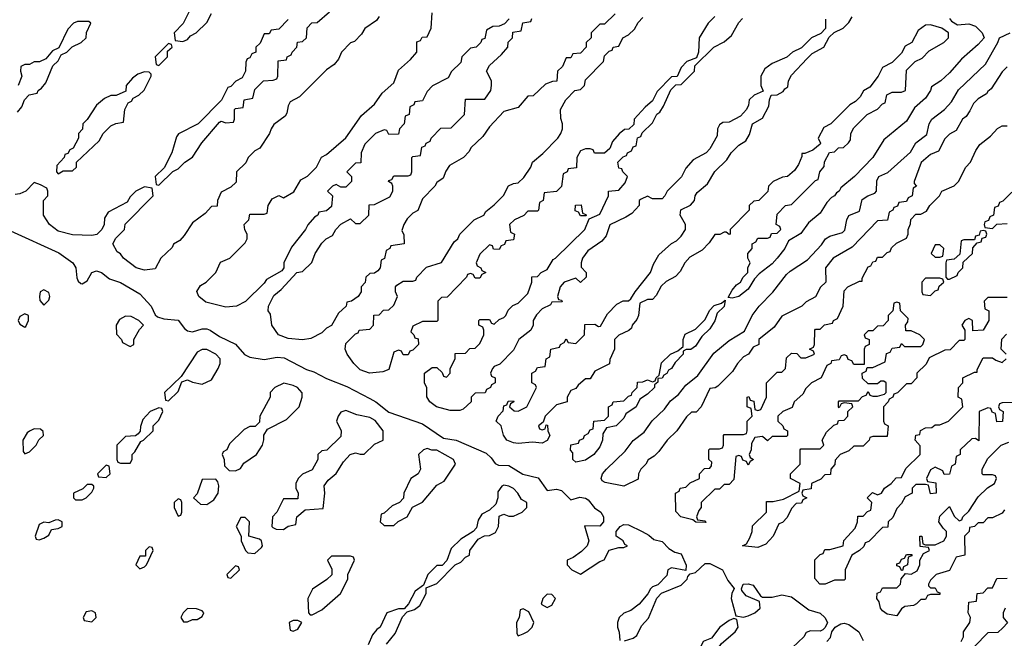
# Model space of a CAD drawing. Header units: inches. Extents: x 2701323 to 2964515, y 494916 to 722124.
# Tile 527 of 656: x 2850829 to 2854939, y 685224 to 687805. Entities that reach past the tile are written whole.
import ezdxf

# ---------------------------------------------------------------- set-up
doc = ezdxf.new("R2010")
doc.units = ezdxf.units.IN
doc.header["$MEASUREMENT"] = 0
doc.layers.add('C8658', color=7, linetype='Continuous')

msp = doc.modelspace()

# ---------------------------------------------------------------- linework, layer by layer
at = {"layer": 'C8658', "color": 2, "elevation": 2}
for points in [[(2851950, 687806), (2851910, 687766), (2851878, 687762), (2851870, 687746), (2851850, 687746), (2851832.7, 687707.3), (2851814, 687690), (2851814, 687670), (2851798, 687662), (2851790, 687646), (2851778, 687642), (2851772.7, 687627.3), (2851772, 687590), (2851756.9, 687563.1), (2851731.6, 687548.4), (2851710, 687526), (2851698, 687522), (2851671.3, 687468.7), (2851574, 687370), (2851491.6, 687328.4), (2851483.6, 687316.4), (2851464.7, 687250), (2851432.7, 687187.3), (2851394, 687150), (2851398, 687118), (2851410, 687114), (2851468, 687172), (2851490, 687182), (2851518, 687210), (2851550, 687232), (2851589.1, 687290.9), (2851663.1, 687376.9), (2851670, 687382), (2851690, 687374), (2851722, 687378), (2851726, 687390), (2851726, 687430), (2851730, 687434), (2851762, 687438), (2851766, 687470), (2851802, 687478), (2851810, 687514), (2851846, 687550), (2851887.3, 687552.7), (2851902, 687558), (2851906, 687570), (2851907.3, 687632.7), (2851942, 687638), (2851946, 687650), (2851962, 687658), (2851966, 687670), (2851986, 687690), (2851988.9, 687711.1), (2852010, 687714), (2852026, 687730), (2852028.9, 687771.1), (2852048.7, 687791.3), (2852070, 687794), (2852122, 687838)], [(2851538, 687842), (2851511.3, 687788.7), (2851474, 687750), (2851478, 687718), (2851510, 687714), (2851530, 687722), (2851542, 687738), (2851566, 687750), (2851610, 687794), (2851628.9, 687831.1)], [(2852330, 687818), (2852318, 687802), (2852270, 687768), (2852255.3, 687744.7), (2852226, 687714), (2852210, 687708), (2852172, 687670), (2852159.8, 687640.2), (2852142, 687618), (2852110, 687595.3), (2851996.8, 687483.2), (2851958, 687462), (2851950, 687446), (2851944.7, 687415.3), (2851936.9, 687403.1), (2851890, 687368), (2851878, 687350), (2851872, 687330), (2851831.3, 687268.7), (2851810, 687258), (2851782, 687230), (2851772.7, 687207.3), (2851734, 687170), (2851732.7, 687127.3), (2851710, 687106), (2851670, 687086), (2851654, 687050), (2851652.7, 687027.3), (2851630, 687026), (2851603.6, 686996.4), (2851550, 686958), (2851516, 686904), (2851496.9, 686883.1), (2851471.6, 686868.4), (2851466, 686854), (2851418, 686810), (2851394.8, 686765.2), (2851350, 686759.3), (2851315.3, 686770), (2851262, 686810), (2851250, 686828), (2851236.4, 686836.4), (2851218, 686870), (2851230, 686894), (2851266, 686930), (2851268.9, 686951.1), (2851386, 687070), (2851382, 687102), (2851350, 687108), (2851314, 687090), (2851290, 687066), (2851276.9, 687043.1), (2851198, 687002), (2851183.6, 686976.4), (2851182, 686950), (2851172, 686930), (2851150.8, 686909.2), (2851130, 686904), (2851050, 686906.6), (2850990, 686922.7), (2850954, 686950), (2850928, 686990), (2850928, 687050), (2850946, 687070), (2850946, 687090), (2850942, 687102), (2850916.4, 687116.4), (2850890, 687126), (2850854, 687090), (2850830, 687078), (2850810, 687075.3)], [(2850820.4, 687419.6), (2850838, 687442), (2850849, 687471), (2850868.9, 687491.1), (2850902, 687498), (2850906, 687510), (2850920.4, 687519.6), (2850938, 687542), (2850968, 687612), (2850990, 687634), (2851002, 687658), (2851026, 687670), (2851048.4, 687691.6), (2851086, 687710), (2851106, 687730), (2851108.4, 687751.6), (2851126, 687790), (2851118, 687798), (2851070, 687798), (2851054, 687790), (2851030, 687766), (2850992.7, 687687.3), (2850965.4, 687674.6), (2850938, 687642), (2850911.1, 687628.9), (2850890, 687628.7), (2850870, 687618), (2850850, 687618), (2850834, 687610), (2850832, 687590), (2850838, 687570), (2850822, 687530)], [(2852871.6, 687808.4), (2852852.7, 687787.3), (2852830, 687778), (2852803.6, 687776.4), (2852778, 687762), (2852770, 687726), (2852758, 687722), (2852754, 687710), (2852734, 687690), (2852710, 687686), (2852674, 687650), (2852670, 687626), (2852631.6, 687588.4), (2852616.9, 687563.1), (2852551.6, 687528.4), (2852530, 687506), (2852510, 687466), (2852478, 687462), (2852474, 687450), (2852458, 687442), (2852454, 687410), (2852438, 687402), (2852434, 687370), (2852414, 687350), (2852410, 687328), (2852370, 687326), (2852362, 687342), (2852350, 687346), (2852314, 687330), (2852270, 687286), (2852254, 687250), (2852252.7, 687207.3), (2852230, 687206), (2852194, 687170), (2852214, 687150), (2852214, 687130), (2852190, 687106), (2852170, 687106), (2852150, 687118), (2852134, 687110), (2852114, 687090), (2852134, 687070), (2852130, 687026), (2852110, 687008), (2852078, 687002), (2852074, 686990), (2852059.6, 686980.4), (2852031.6, 686948.4), (2852022, 686930), (2851963.6, 686856.4), (2851932, 686790), (2851932, 686770), (2851923.6, 686756.4), (2851859.6, 686720.4), (2851850, 686706), (2851770.9, 686629.1), (2851734, 686610), (2851690, 686606), (2851606.3, 686626.3), (2851577.2, 686650), (2851568.7, 686671.3), (2851584, 686696), (2851608, 686710), (2851648, 686750), (2851667.3, 686792.7), (2851706, 686810), (2851770, 686874), (2851778, 686890), (2851778, 686910), (2851768.4, 686928.4), (2851766, 686950), (2851786, 686970), (2851790, 686994), (2851850, 686994), (2851862, 686998), (2851866, 687030), (2851883.1, 687056.9), (2851910, 687072), (2851930, 687062), (2851972.9, 687087.1), (2852003.1, 687136.9), (2852030, 687152), (2852068, 687190), (2852088.9, 687231.1), (2852110, 687242), (2852190, 687312), (2852255.3, 687404.7), (2852310, 687452), (2852342, 687498), (2852390, 687542), (2852410, 687594), (2852460.4, 687639.6), (2852486, 687670), (2852487.3, 687712.7), (2852502, 687718), (2852508.4, 687731.6), (2852530, 687734), (2852546, 687770), (2852550, 687834)], [(2853314, 687830), (2853270, 687786), (2853250, 687786), (2853214, 687750), (2853214, 687730), (2853194, 687710), (2853194, 687690), (2853170, 687666), (2853138, 687662), (2853130, 687646), (2853110, 687646), (2853094, 687610), (2853074, 687590), (2853071.1, 687548.9), (2853052.7, 687547.3), (2853023.6, 687536.4), (2852972.7, 687487.3), (2852950, 687486), (2852910, 687438), (2852850, 687422), (2852790, 687358), (2852762, 687318), (2852712, 687270), (2852705.4, 687254.6), (2852682, 687230), (2852623.5, 687196.5), (2852607.1, 687172.9), (2852596, 687144), (2852570, 687126), (2852562, 687110), (2852510, 687058), (2852491.3, 687008.7), (2852470, 686998), (2852446.4, 686973.6), (2852432, 686950), (2852424.7, 686924.7), (2852432.7, 686907.3), (2852434, 686870), (2852378, 686862), (2852374, 686850), (2852358, 686842), (2852351.3, 686808.7), (2852338, 686802), (2852334, 686770), (2852323.6, 686756.4), (2852310, 686748), (2852290, 686746), (2852274, 686730), (2852271.6, 686708.4), (2852254, 686690), (2852254, 686670), (2852242, 686650), (2852214, 686630), (2852194, 686626), (2852192, 686610), (2852159.6, 686580.4), (2852131.1, 686528.9), (2852110, 686518), (2852090, 686498), (2852044.7, 686475.3), (2852010, 686469.3), (2851950, 686474.5), (2851909, 686490), (2851882, 686530), (2851876.4, 686576.4), (2851866, 686590), (2851868, 686610), (2851890, 686654), (2851920.4, 686679.6), (2851986, 686750), (2852010, 686754), (2852048.4, 686791.6), (2852062, 686830), (2852090, 686872), (2852108, 686890), (2852135.3, 686904.7), (2852148, 686930), (2852168.9, 686951.1), (2852210, 686974), (2852230, 686954), (2852250, 686954), (2852286, 686990), (2852287.3, 687032.7), (2852310, 687034), (2852374.6, 687065.4), (2852386, 687090), (2852386, 687110), (2852382, 687122), (2852368, 687130), (2852370, 687134), (2852382, 687138), (2852390, 687154), (2852450, 687154), (2852462, 687158), (2852466, 687170), (2852466, 687230), (2852470, 687234), (2852502, 687238), (2852507.3, 687272.7), (2852522, 687278), (2852526, 687290), (2852542, 687298), (2852546, 687310), (2852587.3, 687352.7), (2852630, 687354), (2852686, 687410), (2852690, 687474), (2852770, 687474), (2852795.3, 687510), (2852798, 687530), (2852798, 687550), (2852778, 687590), (2852790, 687614), (2852840.4, 687659.6), (2852866, 687690), (2852868.4, 687711.6), (2852886, 687730), (2852887.3, 687752.7), (2852922, 687758), (2852928.7, 687791.3), (2852962, 687798), (2852966, 687810)], [(2853730, 687818), (2853702, 687790), (2853664.7, 687730), (2853662, 687670), (2853654, 687646), (2853614, 687630), (2853590, 687606), (2853572.7, 687567.3), (2853550, 687566), (2853490, 687506), (2853470, 687466), (2853439.6, 687440.4), (2853394, 687390), (2853392.7, 687367.3), (2853372, 687348), (2853352.7, 687347.3), (2853331.6, 687328.4), (2853303.6, 687296.4), (2853292.7, 687267.3), (2853270, 687248), (2853228.4, 687248.4), (2853222, 687262), (2853210, 687266), (2853190, 687266), (2853170, 687258), (2853154, 687230), (2853152.7, 687187.3), (2853118, 687182), (2853114, 687170), (2853098, 687162), (2853091.1, 687108.9), (2853070, 687088), (2853018, 687082), (2853014, 687050), (2852998, 687042), (2852994, 687010), (2852990, 687006), (2852950, 687006), (2852932.7, 686987.3), (2852894, 686970), (2852874, 686950), (2852878, 686918), (2852894, 686910), (2852890, 686886), (2852858, 686882), (2852852.7, 686867.3), (2852838, 686862), (2852830, 686846), (2852807.3, 686847.3), (2852802, 686862), (2852790, 686866), (2852750, 686826), (2852734, 686790), (2852738, 686778), (2852754, 686770), (2852758, 686758), (2852774, 686750), (2852758, 686742), (2852750, 686726), (2852730, 686726), (2852722, 686742), (2852710, 686746), (2852698, 686742), (2852694, 686730), (2852612.7, 686647.3), (2852590, 686646), (2852574, 686630), (2852574, 686550), (2852570, 686546), (2852510, 686546), (2852470, 686526), (2852462, 686502), (2852474, 686490), (2852478, 686478), (2852492.7, 686472.7), (2852494, 686450), (2852470, 686426), (2852458, 686422), (2852450, 686406), (2852430, 686406), (2852422, 686422), (2852410, 686426), (2852390, 686418), (2852370, 686346), (2852344.7, 686335.3), (2852289.6, 686329.6), (2852250, 686343.7), (2852224, 686370), (2852195.3, 686410), (2852188, 686430), (2852190, 686454), (2852230, 686494), (2852242, 686498), (2852246, 686510), (2852290, 686514), (2852306, 686530), (2852307.3, 686572.7), (2852330, 686574), (2852347.3, 686592.7), (2852370, 686594), (2852390, 686614), (2852406, 686650), (2852398, 686670), (2852398, 686690), (2852403.1, 686696.9), (2852430, 686714), (2852470, 686714), (2852482, 686718), (2852486, 686730), (2852527.3, 686772.7), (2852590, 686792), (2852642, 686878), (2852658, 686890), (2852666, 686910), (2852726, 686970), (2852766, 686990), (2852775.3, 687004.7), (2852810, 687032), (2852848.9, 687071.1), (2852868.9, 687111.1), (2852890, 687122), (2852910, 687124.7), (2852932.9, 687147.1), (2852962, 687190), (2852969, 687211), (2853012.9, 687247.1), (2853075.3, 687310), (2853088, 687330), (2853095.3, 687350), (2853095.3, 687370), (2853087.3, 687392.7), (2853086, 687430), (2853108, 687470), (2853146, 687510), (2853170, 687514), (2853186, 687530), (2853190, 687554), (2853266, 687630), (2853270, 687654), (2853290, 687674), (2853302, 687678), (2853306, 687690), (2853330, 687694), (2853346, 687730), (2853370, 687742), (2853394.6, 687765.4), (2853410, 687794), (2853430, 687814)], [(2854192.7, 687807.3), (2854192, 687768), (2854172.7, 687747.3), (2854134, 687730), (2854092.7, 687687.3), (2854054, 687670), (2854031.6, 687648.4), (2853970, 687622), (2853939.8, 687600.2), (2853922, 687570), (2853922, 687530), (2853932.7, 687507.3), (2853894, 687490), (2853874, 687470), (2853871.6, 687448.4), (2853862, 687430), (2853836.9, 687403.1), (2853790, 687378), (2853763.6, 687376.4), (2853750, 687366), (2853742, 687350), (2853739.6, 687320.4), (2853710, 687266), (2853694, 687250), (2853639.6, 687220.4), (2853610, 687186), (2853591.1, 687148.9), (2853532, 687090), (2853522, 687070), (2853510, 687058), (2853470, 687058), (2853450, 687068), (2853423.6, 687056.4), (2853414, 687050), (2853414, 687030), (2853383.6, 686996.4), (2853359.6, 686980.4), (2853291.6, 686948.4), (2853276.9, 686903.1), (2853258.8, 686881.2), (2853199.8, 686840.2), (2853178, 686810), (2853172, 686790), (2853172.7, 686772.7), (2853194, 686750), (2853194, 686730), (2853170, 686708), (2853150, 686726), (2853102, 686710), (2853084.7, 686690), (2853074, 686650), (2853078, 686638), (2853090, 686634), (2853092.7, 686627.3), (2853050, 686626), (2853044.7, 686615.3), (2853010, 686598), (2852986.4, 686573.6), (2852972, 686550), (2852972, 686530), (2852962, 686510), (2852912, 686470), (2852890, 686426), (2852832.7, 686367.3), (2852810, 686358), (2852802, 686350), (2852794, 686330), (2852798, 686318), (2852814, 686310), (2852814, 686290), (2852798, 686282), (2852794, 686270), (2852778, 686262), (2852771.6, 686248.4), (2852730, 686246), (2852714, 686230), (2852714, 686210), (2852679.8, 686180.2), (2852665.4, 686174.6), (2852626, 686174), (2852568.7, 686190), (2852541.2, 686210), (2852529, 686231), (2852528.4, 686268.4), (2852518, 686290), (2852518, 686330), (2852550, 686354), (2852570, 686354), (2852592.7, 686332.7), (2852598, 686318), (2852610, 686314), (2852626, 686330), (2852626, 686350), (2852646, 686390), (2852647.3, 686412.7), (2852690, 686414), (2852707.3, 686432.7), (2852730, 686434), (2852750, 686454), (2852766, 686490), (2852766, 686510), (2852762, 686522), (2852746, 686530), (2852746, 686550), (2852750, 686554), (2852790, 686554), (2852798, 686538), (2852810, 686534), (2852830, 686554), (2852850, 686562), (2852858, 686570), (2852867.3, 686592.7), (2852887.3, 686612.7), (2852910, 686622), (2852950, 686662), (2852966, 686710), (2852967.3, 686732.7), (2852990, 686734), (2853006, 686750), (2853030, 686762), (2853055.3, 686804.7), (2853066, 686810), (2853188, 686930), (2853206, 686974), (2853250, 686994), (2853286, 687070), (2853286, 687090), (2853330, 687094), (2853356.4, 687123.6), (2853366, 687150), (2853346, 687170), (2853342, 687182), (2853330, 687186), (2853326, 687210), (2853347.3, 687232.7), (2853362, 687238), (2853366, 687250), (2853382, 687258), (2853390, 687274), (2853402, 687278), (2853407.3, 687312.7), (2853422, 687318), (2853427.3, 687332.7), (2853470, 687374), (2853488.7, 687411.3), (2853500.4, 687419.6), (2853516.4, 687443.6), (2853547.3, 687512.7), (2853567.3, 687532.7), (2853590, 687534), (2853646, 687590), (2853647.3, 687612.7), (2853726, 687690), (2853770, 687712), (2853800.4, 687739.6), (2853830, 687794), (2853846, 687810)], [(2854710.4, 687810.4), (2854718.8, 687798.8), (2854743.5, 687783.5), (2854790, 687787.3), (2854818, 687778), (2854846, 687750), (2854854, 687730), (2854830, 687700.9), (2854759.5, 687640.5), (2854710, 687583.7), (2854674, 687550), (2854634.8, 687525.2), (2854630.7, 687510), (2854610, 687477.2), (2854563.4, 687436.6), (2854530, 687381.2), (2854435.9, 687304.1), (2854390, 687229.5), (2854313.4, 687150), (2854256.7, 687103.3), (2854250, 687089.4), (2854238, 687082), (2854230.6, 687070), (2854217.1, 687062.9), (2854198, 687042), (2854170, 686997.2), (2854122, 686958), (2854090, 686913.2), (2854038, 686882), (2854022.8, 686850), (2853990.6, 686810), (2853970, 686786.6), (2853915.2, 686744.8), (2853896.3, 686723.7), (2853870, 686681.2), (2853830, 686649.4), (2853803.1, 686643.1), (2853786, 686646), (2853803.1, 686676.9), (2853821.2, 686698.8), (2853838, 686710), (2853848, 686730), (2853868, 686750), (2853868, 686770), (2853878, 686790), (2853868, 686810), (2853868, 686830), (2853886, 686850), (2853886, 686870), (2853902, 686878), (2853910, 686894), (2853950, 686894), (2853962, 686898), (2853967.3, 686912.7), (2853990, 686914), (2854006, 686930), (2854002, 686942), (2853986, 686950), (2853990, 686994), (2854026, 687030), (2854050, 687034), (2854150, 687134), (2854162, 687138), (2854168, 687170), (2854187.3, 687192.7), (2854188.4, 687211.6), (2854208.7, 687251.3), (2854230, 687254), (2854246, 687270), (2854268, 687272), (2854288.4, 687291.6), (2854296.4, 687303.6), (2854298, 687330), (2854310, 687354), (2854366, 687410), (2854410, 687432), (2854430, 687454), (2854442, 687458), (2854448.9, 687491.1), (2854470, 687502), (2854510, 687502), (2854526, 687510), (2854530, 687594), (2854566, 687630), (2854595.3, 687644.7), (2854624.7, 687675.3), (2854686, 687710), (2854706, 687730), (2854706, 687750), (2854678, 687770), (2854630, 687784), (2854610, 687782), (2854579.6, 687760.4), (2854552, 687710), (2854525.4, 687694.6), (2854510, 687666), (2854470, 687626), (2854430, 687606), (2854412, 687570), (2854376.9, 687523.1), (2854351.6, 687508.4), (2854336.9, 687483.1), (2854316.9, 687463.1), (2854294, 687450), (2854214, 687370), (2854185.4, 687354.6), (2854162, 687310), (2854172, 687290), (2854170, 687286), (2854139.6, 687260.4), (2854106, 687246), (2854094, 687246), (2854094, 687234), (2854079.6, 687200.4), (2854063.6, 687176.4), (2854034, 687150), (2854012.7, 687147.3), (2853974, 687130), (2853954, 687110), (2853951.3, 687088.7), (2853934, 687070), (2853914, 687050), (2853892.7, 687047.3), (2853874, 687030), (2853874, 687010), (2853794, 686930), (2853794, 686910), (2853790, 686908), (2853778, 686918), (2853770, 686918), (2853751.1, 686908.9), (2853730, 686908), (2853706.4, 686873.6), (2853676.9, 686843.1), (2853625.4, 686814.6), (2853604.7, 686790), (2853586, 686754), (2853566.8, 686733.2), (2853527.5, 686712.5), (2853507.1, 686692.9), (2853485.4, 686654.6), (2853470, 686638), (2853450, 686638), (2853418, 686622), (2853412, 686570), (2853405.4, 686554.6), (2853384.7, 686530), (2853382, 686518), (2853371.6, 686508.4), (2853330, 686488), (2853312, 686470), (2853312, 686430), (2853292.7, 686387.3), (2853291.1, 686368.9), (2853230, 686338), (2853210, 686306), (2853190, 686306), (2853159.6, 686280.4), (2853150, 686266), (2853130, 686258), (2853114, 686230), (2853114, 686210), (2853070, 686198), (2853022, 686150), (2853014, 686126), (2852994, 686110), (2852998, 686098), (2853010, 686094), (2853022, 686098), (2853026, 686114), (2853032.7, 686112.7), (2853034, 686090), (2853042, 686070), (2853031.1, 686048.9), (2853010, 686038), (2852970, 686042), (2852910, 686037.2), (2852890, 686039.3), (2852862, 686050), (2852848.7, 686071.3), (2852838, 686110), (2852818, 686130), (2852826, 686150), (2852847.3, 686172.7), (2852850, 686194), (2852862, 686198), (2852867.3, 686212.7), (2852890, 686214), (2852892, 686210), (2852878, 686202), (2852874, 686190), (2852892.7, 686172.7), (2852910, 686172), (2852946, 686190), (2852986, 686270), (2852982, 686282), (2852966, 686290), (2852966, 686330), (2852982, 686338), (2852990, 686354), (2853022, 686358), (2853026, 686390), (2853042, 686398), (2853046, 686430), (2853082, 686438), (2853086, 686450), (2853102, 686458), (2853110, 686474), (2853118, 686458), (2853150, 686454), (2853186, 686490), (2853187.3, 686532.7), (2853230, 686534), (2853244.7, 686524.7), (2853253.6, 686526.4), (2853282, 686578), (2853322, 686618), (2853348.4, 686631.6), (2853370, 686632), (2853380.4, 686639.6), (2853398, 686670), (2853462, 686750), (2853474.6, 686785.4), (2853496.4, 686823.6), (2853548.9, 686871.1), (2853570, 686882), (2853590, 686902), (2853608, 686930), (2853608, 686950), (2853586, 686990), (2853588.9, 687011.1), (2853628.4, 687031.6), (2853646, 687050), (2853648, 687070), (2853656.4, 687083.6), (2853700.4, 687119.6), (2853730, 687172), (2853780.4, 687219.6), (2853798, 687250), (2853830, 687282), (2853860.4, 687299.6), (2853874.6, 687325.4), (2853888, 687370), (2853930, 687394), (2853956.4, 687443.6), (2853958, 687470), (2853966, 687490), (2853990, 687492), (2854015.3, 687504.7), (2854023.1, 687516.9), (2854035.3, 687524.7), (2854038, 687550), (2854050, 687574), (2854116.4, 687643.6), (2854136.4, 687663.6), (2854186, 687690), (2854207.3, 687732.7), (2854228.4, 687751.6), (2854266, 687770), (2854290, 687794), (2854303.1, 687816.9)], [(2854950, 687608), (2854930, 687588), (2854883.6, 687516.4), (2854870, 687506), (2854864.7, 687495.3), (2854830, 687475.3), (2854810, 687455.3), (2854795.3, 687424.7), (2854778.8, 687401.2), (2854764.7, 687390), (2854738, 687342), (2854710, 687328), (2854690, 687308), (2854663.6, 687256.4), (2854630, 687242), (2854591.1, 687208.9), (2854562, 687130), (2854562, 687122), (2854572, 687110), (2854558, 687102), (2854554, 687070), (2854538, 687062), (2854530, 687046), (2854498, 687042), (2854492.7, 687027.3), (2854478, 687022), (2854474, 687010), (2854458, 687002), (2854451.3, 686968.7), (2854410, 686966), (2854303.6, 686856.4), (2854224.7, 686810), (2854192, 686770), (2854194, 686710), (2854171.1, 686688.9), (2854151.1, 686648.9), (2854111.6, 686628.4), (2854094, 686610), (2854010, 686568), (2853978, 686522), (2853914, 686470), (2853914, 686450), (2853890, 686438), (2853871.1, 686408.9), (2853850, 686398), (2853824.7, 686370), (2853803.6, 686336.4), (2853743.6, 686276.4), (2853731.6, 686268.4), (2853710, 686266), (2853674, 686190), (2853652, 686168), (2853632.7, 686167.3), (2853611.6, 686148.4), (2853572, 686090), (2853531, 686050), (2853496.9, 686003.1), (2853476.9, 685983.1), (2853451.6, 685968.4), (2853442, 685950), (2853422, 685930), (2853412, 685910), (2853410, 685888), (2853350, 685858), (2853273.3, 685873.3), (2853260.1, 685880.1), (2853256.2, 685890), (2853262, 685910), (2853278, 685930), (2853355.9, 686004.1), (2853390, 686048.5), (2853435.7, 686084.3), (2853468.9, 686131.1), (2853520.1, 686179.9), (2853545.5, 686214.5), (2853578.8, 686241.2), (2853610, 686279.5), (2853659, 686321), (2853726.7, 686413.3), (2853790, 686466.4), (2853854.2, 686505.8), (2853886.6, 686570), (2853915.1, 686610), (2853972.2, 686667.7), (2854030, 686742), (2854044.2, 686755.8), (2854117.2, 686802.8), (2854175.1, 686864.9), (2854192, 686890), (2854210, 686902), (2854263, 686917), (2854273.6, 686926.4), (2854281.1, 686970), (2854290, 686987.7), (2854334.2, 687005.8), (2854345.3, 687054.7), (2854369.2, 687070), (2854398.8, 687081.2), (2854405.1, 687090), (2854407.2, 687132.7), (2854414.5, 687150), (2854452.1, 687167.9), (2854547.2, 687252.7), (2854570, 687290.6), (2854614.7, 687325.3), (2854625.4, 687370), (2854636.3, 687390), (2854689.5, 687430), (2854718, 687462), (2854747.8, 687512.2), (2854860.4, 687619.6), (2854911.3, 687710), (2854918, 687730), (2854962.7, 687750)], [(2854950, 686646), (2854870, 686646), (2854854, 686630), (2854858, 686598), (2854874, 686590), (2854874, 686550), (2854851.1, 686508.9), (2854807.3, 686507.3), (2854806, 686550), (2854790, 686558), (2854774, 686550), (2854762, 686530), (2854774, 686510), (2854774, 686470), (2854770, 686466), (2854750, 686466), (2854712.7, 686427.3), (2854690, 686426), (2854625.4, 686394.6), (2854612.7, 686367.3), (2854574, 686330), (2854574, 686310), (2854550, 686286), (2854530, 686286), (2854492.7, 686247.3), (2854478, 686242), (2854474, 686230), (2854458, 686222), (2854454, 686210), (2854434, 686190), (2854434, 686130), (2854438, 686118), (2854454, 686110), (2854450, 686066), (2854390, 686066), (2854378, 686062), (2854374, 686050), (2854350, 686026), (2854310, 686026), (2854290, 686006), (2854254, 685990), (2854232.7, 685967.3), (2854231.3, 685948.7), (2854214, 685930), (2854212.7, 685907.3), (2854190, 685906), (2854172.7, 685887.3), (2854134, 685870), (2854132.7, 685847.3), (2854098, 685842), (2854094, 685830), (2854098, 685818), (2854114, 685810), (2854098, 685802), (2854092.7, 685787.3), (2854070, 685786), (2854050, 685766), (2854032.7, 685727.3), (2854012.7, 685707.3), (2853998, 685702), (2853974, 685650), (2853943.6, 685616.4), (2853910, 685602), (2853846, 685610), (2853862, 685618), (2853876.4, 685643.6), (2853886, 685670), (2853887.3, 685692.7), (2853946, 685750), (2853946, 685794), (2853974, 685794), (2854016.4, 685803.6), (2854082, 685838), (2854086, 685870), (2854046, 685890), (2854046, 685910), (2854086, 685950), (2854086, 686010), (2854090, 686014), (2854170, 686014), (2854186, 686030), (2854178, 686050), (2854196.4, 686083.6), (2854227.3, 686112.7), (2854242, 686118), (2854247.3, 686132.7), (2854270, 686134), (2854286, 686150), (2854286, 686170), (2854306, 686190), (2854302, 686202), (2854270, 686206), (2854258, 686202), (2854250, 686186), (2854246, 686190), (2854246, 686210), (2854250, 686214), (2854330, 686214), (2854347.3, 686232.7), (2854362, 686238), (2854370, 686254), (2854378, 686238), (2854390, 686234), (2854410, 686234), (2854438, 686242), (2854446, 686250), (2854446, 686290), (2854436.4, 686296.4), (2854423.6, 686296.4), (2854410, 686286), (2854370, 686286), (2854347.3, 686307.3), (2854346, 686330), (2854362, 686338), (2854366, 686354), (2854390, 686354), (2854442, 686378), (2854447.3, 686412.7), (2854462, 686418), (2854470, 686434), (2854502, 686438), (2854510, 686454), (2854522, 686442), (2854590, 686442), (2854598, 686450), (2854606, 686470), (2854586, 686490), (2854550, 686506), (2854527.3, 686507.3), (2854526, 686530), (2854536.4, 686543.6), (2854538, 686558), (2854506, 686590), (2854502, 686622), (2854490, 686626), (2854478, 686622), (2854474, 686590), (2854454, 686570), (2854454, 686550), (2854432.7, 686527.3), (2854410, 686526), (2854390, 686506), (2854370, 686506), (2854354, 686490), (2854358, 686478), (2854374, 686470), (2854374, 686450), (2854358, 686442), (2854354, 686430), (2854354, 686366), (2854310, 686366), (2854302, 686382), (2854287.3, 686387.3), (2854282, 686402), (2854270, 686406), (2854258, 686402), (2854250, 686386), (2854218, 686382), (2854214, 686370), (2854198, 686362), (2854174, 686310), (2854134, 686290), (2854110, 686266), (2854098, 686242), (2854062, 686210), (2854052.7, 686187.3), (2854014, 686170), (2853994, 686150), (2853994, 686130), (2854014, 686110), (2854018, 686098), (2854034, 686090), (2854034, 686070), (2854030, 686066), (2853970, 686066), (2853950, 686048), (2853930, 686066), (2853898, 686062), (2853883.6, 686036.4), (2853882, 686010), (2853874, 685990), (2853878, 685978), (2853892, 685970), (2853878, 685962), (2853870, 685946), (2853862, 685962), (2853847.3, 685967.3), (2853842, 685982), (2853830, 685986), (2853818, 685982), (2853810, 685886), (2853790, 685866), (2853770, 685866), (2853750, 685846), (2853730, 685846), (2853674, 685790), (2853674, 685770), (2853663.6, 685756.4), (2853654, 685730), (2853658, 685718), (2853690, 685714), (2853692.7, 685707.3), (2853651.3, 685708.7), (2853638, 685718), (2853588, 685730), (2853567.3, 685752.7), (2853566, 685830), (2853582, 685838), (2853586, 685850), (2853610, 685854), (2853627.3, 685872.7), (2853666, 685890), (2853666, 685910), (2853687.3, 685932.7), (2853710, 685934), (2853716.4, 685943.6), (2853718, 685958), (2853706, 685970), (2853706, 686010), (2853710, 686014), (2853750, 686014), (2853762, 686018), (2853766, 686030), (2853766, 686070), (2853770, 686074), (2853850, 686074), (2853862, 686078), (2853866, 686090), (2853866, 686130), (2853886, 686150), (2853882, 686182), (2853866, 686190), (2853866, 686230), (2853872, 686232), (2853878, 686218), (2853892.7, 686212.7), (2853898, 686178), (2853910, 686174), (2853922, 686178), (2853946, 686230), (2853946, 686290), (2853990, 686334), (2854010, 686334), (2854026, 686350), (2854030, 686394), (2854050, 686414), (2854072.7, 686412.7), (2854090, 686394), (2854110, 686394), (2854146, 686410), (2854142, 686422), (2854126, 686430), (2854142, 686438), (2854146, 686450), (2854148, 686510), (2854150, 686514), (2854170, 686514), (2854188.4, 686531.6), (2854222, 686538), (2854226, 686550), (2854242, 686558), (2854266, 686610), (2854270, 686674), (2854286, 686690), (2854334, 686714), (2854346, 686714), (2854346, 686726), (2854370, 686774), (2854382, 686778), (2854390, 686794), (2854402, 686798), (2854410, 686814), (2854430, 686814), (2854450, 686834), (2854462, 686838), (2854467.3, 686852.7), (2854488, 686872), (2854530, 686894), (2854538, 686910), (2854538, 686930), (2854547.3, 686952.7), (2854548.4, 686971.6), (2854570, 686994), (2854590, 686994), (2854614.6, 687005.4), (2854628, 687030), (2854668, 687070), (2854678, 687090), (2854730, 687112), (2854748, 687130), (2854778, 687190), (2854798, 687210), (2854820.4, 687259.6), (2854836.4, 687283.6), (2854880.4, 687319.6), (2854910, 687351.3), (2854930, 687362), (2854950, 687362)], [(2854970, 687086), (2854932.7, 687047.3), (2854918, 687042), (2854912.7, 687027.3), (2854898, 687022), (2854894, 686990), (2854878, 686982), (2854872.7, 686967.3), (2854858, 686962), (2854854, 686950), (2854858, 686938), (2854890, 686934), (2854908, 686952), (2854950, 686954)], [(2850790, 686924.4), (2850992.6, 686832.6), (2851050.7, 686790), (2851064, 686770), (2851067.5, 686727.5), (2851073.7, 686713.7), (2851084.5, 686704.5), (2851090, 686702.8), (2851110, 686714.8), (2851130, 686750.7), (2851150, 686757.6), (2851170, 686750.4), (2851204.2, 686724.2), (2851250, 686708.4), (2851330, 686660.4), (2851377.3, 686610), (2851394, 686574), (2851404.5, 686564.5), (2851430, 686556.3), (2851490, 686550.8), (2851516.3, 686516.3), (2851530, 686506), (2851550, 686502.8), (2851590, 686515.5), (2851610, 686515.5), (2851624.7, 686510), (2851662.4, 686482.4), (2851730.4, 686450.4), (2851767.5, 686407.5), (2851790, 686397.3), (2851850, 686387.3), (2851903.3, 686396.7), (2851933.5, 686393.5), (2852025.9, 686345.9), (2852056.3, 686336.3), (2852110, 686308.4), (2852194.2, 686274.2), (2852290, 686224.6), (2852315.5, 686210), (2852370, 686166.8), (2852510, 686118), (2852598.4, 686058.4), (2852651.1, 686051.1), (2852776.4, 685996.4), (2852797.2, 685977.2), (2852813.2, 685953.2), (2852826.8, 685946.8), (2852870, 685945.3), (2852928.7, 685908.7), (2852992.9, 685892.9), (2853030, 685841), (2853070, 685845.7), (2853090, 685840.3), (2853130, 685801), (2853167.6, 685812.4), (2853190, 685808.8), (2853201.1, 685801.1), (2853227.5, 685767.5), (2853254, 685750), (2853266, 685730), (2853265.5, 685710), (2853250, 685692.3), (2853186.4, 685693.6), (2853204.7, 685630), (2853198, 685610), (2853174.4, 685585.6), (2853139.8, 685560.2), (2853114, 685550), (2853114, 685530), (2853134, 685510), (2853170, 685492), (2853250, 685544.7), (2853268.4, 685551.6), (2853289.1, 685590.9), (2853330, 685602), (2853350, 685602), (2853366, 685610), (2853355.3, 685615.3), (2853348, 685630), (2853318, 685650), (2853319, 685670), (2853336, 685690), (2853350, 685698.4), (2853370, 685697), (2853427.3, 685670), (2853454.7, 685654.7), (2853475.8, 685635.8), (2853510, 685627.3), (2853538.8, 685598.8), (2853562.8, 685582.8), (2853590, 685576), (2853611.1, 685528.9), (2853610, 685506), (2853550, 685518), (2853534, 685510), (2853530, 685486), (2853492.7, 685447.3), (2853470, 685438), (2853462, 685430), (2853451.3, 685408.7), (2853414.4, 685365.6), (2853379.8, 685340.2), (2853350, 685328.7), (2853331.3, 685310), (2853324.7, 685290), (2853324.7, 685270), (2853331.3, 685248.7), (2853334, 685214)], [(2854946, 686410), (2854926, 686430), (2854928.4, 686471.6), (2854947.3, 686492.7)], [(2854972.7, 686207.3), (2854930, 686206), (2854918, 686202), (2854914, 686190), (2854918, 686178), (2854934, 686170), (2854931.3, 686128.7), (2854907.3, 686127.3), (2854902, 686162), (2854887.3, 686167.3), (2854882, 686182), (2854870, 686186), (2854834, 686170), (2854832.7, 686047.3), (2854818, 686058), (2854803.6, 686056.4), (2854754, 686010), (2854754, 685990), (2854738, 685982), (2854734, 685950), (2854718, 685942), (2854710, 685908), (2854687.3, 685907.3), (2854682, 685922), (2854650, 685938), (2854630, 685926), (2854614, 685890), (2854618, 685878), (2854652.7, 685872.7), (2854654, 685830), (2854630, 685826), (2854622, 685862), (2854610, 685866), (2854570, 685866), (2854554, 685850), (2854554, 685830), (2854525.4, 685814.6), (2854510, 685786), (2854490, 685766), (2854472.7, 685727.3), (2854454, 685710), (2854452.7, 685687.3), (2854430, 685686), (2854372.7, 685627.3), (2854358, 685622), (2854352.7, 685607.3), (2854334, 685590), (2854302, 685570), (2854274, 685510), (2854274, 685470), (2854270, 685466), (2854230, 685466), (2854190.9, 685449.1), (2854168, 685450), (2854147.3, 685472.7), (2854148.4, 685551.6), (2854170, 685574), (2854182, 685578), (2854190, 685594), (2854210, 685594), (2854266, 685610), (2854268.7, 685631.3), (2854316.4, 685683.6), (2854326, 685710), (2854327.3, 685732.7), (2854350, 685734), (2854367.3, 685752.7), (2854382, 685758), (2854386, 685790), (2854366, 685810), (2854388.4, 685831.6), (2854410, 685822), (2854426, 685830), (2854438, 685850), (2854466, 685870), (2854487.3, 685892.7), (2854510, 685894), (2854527.3, 685932.7), (2854588, 685990), (2854587.3, 686027.3), (2854566, 686050), (2854568.9, 686071.1), (2854586, 686074), (2854588.9, 686091.1), (2854610, 686102), (2854636.4, 686103.6), (2854650, 686114), (2854670, 686114), (2854706, 686130), (2854766, 686190), (2854762, 686222), (2854746, 686230), (2854748, 686270), (2854766, 686290), (2854766, 686310), (2854814, 686334), (2854826, 686334), (2854826, 686346), (2854850, 686394), (2854890, 686394), (2854903.6, 686383.6), (2854930, 686374), (2854946, 686390)], [(2854939.6, 685760.4), (2854930, 685746), (2854890, 685726), (2854870, 685726), (2854850, 685706), (2854830, 685706), (2854814, 685690), (2854794, 685686), (2854792, 685670), (2854772, 685650), (2854774, 685570), (2854738, 685562), (2854710, 685506), (2854654, 685490), (2854630, 685466), (2854622, 685450), (2854622, 685442), (2854630, 685434), (2854650, 685434), (2854658, 685418), (2854670, 685414), (2854670, 685406), (2854630, 685406), (2854618, 685402), (2854610, 685386), (2854590, 685386), (2854572.7, 685367.3), (2854559.6, 685360.4), (2854523.6, 685356.4), (2854510, 685346), (2854490, 685318), (2854450, 685324), (2854430, 685338), (2854422, 685350), (2854416.4, 685376.4), (2854406, 685390), (2854407.3, 685412.7), (2854422, 685418), (2854430, 685434), (2854490, 685434), (2854506, 685450), (2854508, 685472), (2854526, 685494), (2854550, 685492), (2854574.6, 685505.4), (2854586, 685530), (2854586, 685550), (2854602, 685578), (2854626, 685590), (2854622, 685602), (2854587.3, 685607.3), (2854586, 685650), (2854594, 685650), (2854598, 685618), (2854610, 685614), (2854650, 685614), (2854686, 685630), (2854698, 685650), (2854698, 685670), (2854683.1, 685683.1), (2854666, 685710), (2854670, 685734), (2854710, 685774), (2854730, 685734), (2854750, 685714), (2854762, 685718), (2854766, 685730), (2854790, 685754), (2854830, 685814), (2854868, 685852), (2854898, 685870), (2854906, 685890), (2854902, 685902), (2854890, 685906), (2854850, 685906), (2854846, 685910), (2854846, 685930), (2854870, 685974), (2854926, 686030), (2854958, 686042)], [(2852360.4, 685199.6), (2852396.4, 685243.6), (2852427.3, 685312.7), (2852446, 685334), (2852476.4, 685343.6), (2852499, 685361), (2852526, 685410), (2852526, 685434), (2852570, 685452), (2852646, 685530), (2852670, 685542), (2852690, 685562), (2852706, 685570), (2852708, 685590), (2852743.1, 685636.9), (2852768.4, 685651.6), (2852790, 685652), (2852814.6, 685665.4), (2852828, 685690), (2852830, 685734), (2852850, 685742), (2852870, 685734), (2852890, 685734), (2852926, 685750), (2852946, 685770), (2852946, 685790), (2852923.1, 685803.1), (2852908.7, 685830), (2852890, 685848.7), (2852870, 685859), (2852850, 685862), (2852841, 685859), (2852824.7, 685835.3), (2852824.7, 685810), (2852816, 685784), (2852790, 685758), (2852758, 685742), (2852742.8, 685717.2), (2852736, 685684), (2852722, 685670), (2852670, 685638), (2852630, 685598), (2852612, 685548), (2852592, 685528), (2852570, 685528), (2852532, 685490), (2852514, 685446), (2852479.6, 685420.4), (2852452, 685368), (2852434, 685346), (2852410, 685346), (2852362, 685330), (2852334, 685270), (2852319.6, 685260.4), (2852302, 685238), (2852283.6, 685196.4)], [(2853352.7, 685212.7), (2853390, 685224.7), (2853404.7, 685235.3), (2853424.7, 685275.3), (2853452.9, 685307.1), (2853488.4, 685391.6), (2853507.3, 685412.7), (2853590, 685446), (2853615.3, 685470), (2853618, 685482), (2853627.3, 685492.7), (2853650, 685498), (2853690, 685536.3), (2853710, 685535.5), (2853762.8, 685510), (2853785.2, 685465.2), (2853811, 685431), (2853801, 685410), (2853798, 685390), (2853818, 685318), (2853850, 685312), (2853870, 685318), (2853898, 685330), (2853919, 685350), (2853917.2, 685377.2), (2853861.5, 685401.5), (2853843.7, 685423.7), (2853841.2, 685430), (2853848.7, 685450), (2853869.5, 685450.5), (2853890, 685444.9), (2853920.7, 685400.7), (2853930, 685396), (2853970, 685395.5), (2854010, 685404.9), (2854050, 685396.5), (2854122.3, 685342.3), (2854170, 685328.2), (2854190.2, 685310.2), (2854200.5, 685290), (2854191.1, 685268.9), (2854181, 685259), (2854170, 685254), (2854130, 685255.3), (2854111.6, 685248.4), (2854102, 685230), (2854054.4, 685185.6)], [(2854758, 685210), (2854768, 685230), (2854768, 685250), (2854795.3, 685290), (2854798, 685310), (2854788, 685330), (2854790, 685374), (2854822, 685378), (2854826, 685410), (2854850, 685414), (2854870, 685434), (2854890, 685434), (2854907.3, 685472.7), (2854950, 685474)], [(2854942, 685350), (2854934, 685330), (2854934, 685310), (2854952, 685288), (2854932.7, 685267.3), (2854911.6, 685248.4), (2854870, 685246), (2854814, 685190)], [(2854198, 685210), (2854213.2, 685226.8), (2854219, 685250), (2854232.3, 685270), (2854256.4, 685283.6), (2854270, 685286.3), (2854290, 685281.5), (2854331.2, 685251.2), (2854350, 685214.8)]]:
    msp.add_lwpolyline(points, dxfattribs=at)
for points in [[(2851450, 687706), (2851394, 687650), (2851398, 687618), (2851410, 687614), (2851446, 687650), (2851446, 687674), (2851466, 687690), (2851462, 687702)], [(2851350, 687588), (2851322, 687578), (2851299.6, 687560.4), (2851274, 687530), (2851272.7, 687507.3), (2851231.6, 687488.4), (2851210, 687488), (2851183.6, 687476.4), (2851150, 687448), (2851110.9, 687389.1), (2851092, 687370), (2851091.6, 687348.4), (2851074, 687330), (2851074, 687310), (2851051.6, 687268.4), (2851038, 687262), (2851030, 687246), (2851018, 687242), (2851014, 687230), (2850983.6, 687196.4), (2850982, 687170), (2850990, 687162), (2851010, 687174), (2851050, 687174), (2851066, 687190), (2851066, 687210), (2851160.4, 687299.6), (2851178, 687330), (2851210, 687362), (2851230, 687372), (2851262, 687378), (2851268, 687430), (2851282, 687458), (2851295.3, 687464.7), (2851302, 687478), (2851326, 687490), (2851348.4, 687511.6), (2851378, 687570), (2851378, 687578), (2851370, 687586)], [(2853170, 686986), (2853162, 687002), (2853147.3, 687007.3), (2853148.9, 687031.1), (2853172.7, 687032.7), (2853178, 686998), (2853192.7, 686992.7), (2853194, 686986), (2853190, 686986)], [(2854850, 686926), (2854838, 686922), (2854834, 686906), (2854818, 686902), (2854814, 686886), (2854770, 686886), (2854758, 686882), (2854752.7, 686827.3), (2854730, 686806), (2854698, 686802), (2854694, 686790), (2854694, 686730), (2854702, 686722), (2854710, 686722), (2854742, 686738), (2854746, 686750), (2854766, 686770), (2854767.3, 686792.7), (2854806, 686830), (2854807.3, 686852.7), (2854826, 686874), (2854842, 686878), (2854846, 686894), (2854862, 686898), (2854866, 686910), (2854862, 686922)], [(2854670, 686866), (2854650, 686866), (2854634, 686830), (2854650, 686814), (2854670, 686814), (2854682, 686818), (2854686, 686850)], [(2854670, 686726), (2854610, 686726), (2854594, 686710), (2854594, 686670), (2854598, 686658), (2854630, 686654), (2854650, 686674), (2854662, 686678), (2854667.3, 686692.7), (2854686, 686710), (2854682, 686722)], [(2850930, 686678), (2850914, 686670), (2850912, 686650), (2850912.7, 686632.7), (2850930, 686614), (2850950, 686634), (2850955.3, 686650), (2850950, 686666)], [(2853150, 685958), (2853138, 685970), (2853138, 685998), (2853128.4, 686008.4), (2853128.9, 686031.1), (2853162, 686038), (2853166, 686050), (2853182, 686058), (2853186, 686070), (2853202, 686078), (2853210, 686094), (2853222, 686098), (2853226, 686130), (2853270, 686134), (2853286, 686150), (2853286, 686190), (2853302, 686198), (2853306, 686210), (2853350, 686214), (2853370, 686234), (2853382, 686238), (2853386, 686250), (2853406, 686270), (2853407.3, 686292.7), (2853430, 686294), (2853450, 686302), (2853470, 686294), (2853482, 686298), (2853486, 686310), (2853498, 686322), (2853507.3, 686372.7), (2853546, 686410), (2853576.4, 686423.6), (2853598, 686442), (2853598, 686470), (2853607.3, 686492.7), (2853650, 686514), (2853690, 686554), (2853708.4, 686591.6), (2853727.3, 686612.7), (2853758, 686622), (2853774, 686634), (2853770, 686608), (2853739.6, 686580.4), (2853730, 686548.7), (2853710, 686515.3), (2853676.3, 686483.7), (2853650, 686442.7), (2853630, 686429.2), (2853611.1, 686428.9), (2853598, 686422), (2853598, 686410), (2853565.4, 686374.6), (2853550, 686349), (2853536.9, 686343.1), (2853530, 686328.7), (2853518, 686322), (2853510, 686308.7), (2853492.7, 686307.3), (2853492.7, 686292.7), (2853478, 686282), (2853478, 686270), (2853450, 686242), (2853418, 686222), (2853402, 686190), (2853359.6, 686160.4), (2853350, 686142), (2853318, 686110), (2853278, 686102), (2853263.6, 686076.4), (2853262, 686050), (2853250, 686022), (2853224.7, 685990), (2853190, 685967.3)], [(2850850, 686578), (2850830, 686566), (2850822, 686550), (2850830, 686534), (2850850, 686522), (2850855.3, 686524.7), (2850866, 686550), (2850866, 686570)], [(2851270, 686568), (2851246, 686554), (2851232, 686530), (2851232.7, 686492.7), (2851254, 686470), (2851258, 686458), (2851290, 686442), (2851306, 686450), (2851306, 686470), (2851328.4, 686511.6), (2851346, 686530), (2851326, 686550), (2851294, 686566)], [(2851610, 686428.7), (2851590, 686428.7), (2851570, 686418), (2851503.6, 686316.4), (2851434, 686250), (2851438, 686218), (2851450, 686214), (2851490, 686254), (2851506, 686294), (2851530, 686302), (2851550, 686292), (2851590, 686284.7), (2851630, 686302), (2851658, 686350), (2851666, 686370), (2851666, 686390), (2851648, 686410)], [(2851932, 686288), (2851894, 686270), (2851874, 686250), (2851874, 686230), (2851831.3, 686150), (2851830, 686126), (2851812, 686108), (2851790, 686108), (2851765.4, 686094.6), (2851705.4, 686034.6), (2851694, 686010), (2851678, 686002), (2851674, 685990), (2851682, 685970), (2851683.6, 685943.6), (2851703.6, 685923.6), (2851730, 685922), (2851750, 685932), (2851765.2, 685954.8), (2851818, 685990), (2851842, 686030), (2851848.4, 686051.6), (2851848.4, 686071.6), (2851863.1, 686096.9), (2851943.1, 686136.9), (2851995.3, 686190), (2852008.7, 686230), (2852008.4, 686248.4), (2851988, 686270), (2851970, 686279)], [(2851410, 686186), (2851374, 686170), (2851343.6, 686136.4), (2851332.7, 686107.3), (2851332, 686088), (2851323.6, 686076.4), (2851312, 686068), (2851270, 686066), (2851234, 686030), (2851234, 685970), (2851238, 685958), (2851250, 685954), (2851290, 685954), (2851298, 685970), (2851298, 685990), (2851310, 686002), (2851335.3, 686044.7), (2851346, 686050), (2851386, 686090), (2851386, 686110), (2851410, 686134), (2851426, 686170), (2851422, 686182)], [(2852190, 686174), (2852170, 686168), (2852158, 686150), (2852152, 686130), (2852171.3, 686090), (2852170, 686066), (2852111.1, 686008.9), (2852090, 686006), (2852074, 685990), (2852074, 685970), (2852050, 685926), (2852010, 685908), (2851992, 685890), (2851982, 685870), (2851982, 685850), (2851992, 685830), (2851990, 685806), (2851930, 685806), (2851902, 685750), (2851884.7, 685730), (2851882, 685690), (2851885.4, 685685.4), (2851899.6, 685679.6), (2851930, 685678), (2851950, 685692), (2851982, 685698), (2851986, 685730), (2852020.4, 685759.6), (2852095.3, 685764.7), (2852102, 685830), (2852100.4, 685859.6), (2852116.4, 685883.6), (2852150, 685912), (2852180.2, 685959.8), (2852209, 685991), (2852230, 685998), (2852250, 685992), (2852267.3, 685992.7), (2852310, 686034), (2852346, 686050), (2852346, 686090), (2852312.7, 686132.7), (2852290, 686145.2), (2852235.5, 686155.5)], [(2850890, 686098), (2850870, 686088), (2850859.6, 686080.4), (2850842, 686050), (2850843.6, 686003.6), (2850850, 685994), (2850870, 686002), (2850898, 686030), (2850908.7, 686051.3), (2850928, 686070), (2850927.3, 686087.3), (2850916.4, 686096.4)], [(2852530, 686015.3), (2852514, 686010), (2852494, 685990), (2852502, 685930), (2852492, 685910), (2852462, 685890), (2852432, 685830), (2852431.6, 685808.4), (2852414, 685790), (2852383.6, 685776.4), (2852350, 685746), (2852338, 685742), (2852334, 685710), (2852350, 685694), (2852390, 685694), (2852408.4, 685711.6), (2852446, 685730), (2852468.7, 685771.3), (2852510, 685791.3), (2852570, 685862), (2852600.4, 685879.6), (2852648, 685950), (2852639, 685970), (2852570, 686008.7), (2852548.7, 686008.7)], [(2851190, 685946), (2851154, 685910), (2851158, 685898), (2851190, 685894), (2851206, 685910), (2851202, 685942)], [(2851130, 685866), (2851110, 685866), (2851092, 685848), (2851054, 685830), (2851054, 685810), (2851062, 685802), (2851090, 685802), (2851106, 685810), (2851130, 685834), (2851138, 685850), (2851138, 685858)], [(2851647.3, 685887.3), (2851590, 685886), (2851570, 685826), (2851554, 685810), (2851583.6, 685783.6), (2851610, 685782), (2851639, 685801), (2851658, 685830), (2851660.4, 685860.4), (2851656.4, 685876.4)], [(2851490, 685806), (2851474, 685790), (2851474, 685770), (2851490, 685734), (2851502, 685738), (2851506, 685750), (2851506, 685790), (2851502, 685802)], [(2850990, 685718), (2850976.4, 685716.4), (2850950, 685706), (2850930, 685708), (2850910, 685698), (2850894, 685650), (2850898, 685638), (2850910, 685634), (2850930, 685642), (2850950, 685654), (2850962, 685678), (2850990, 685682), (2851006, 685690), (2851006, 685710)], [(2851770, 685728), (2851752.7, 685727.3), (2851732, 685690), (2851754, 685650), (2851754, 685630), (2851772, 685590), (2851781, 685581), (2851810, 685578), (2851838, 685602), (2851842, 685610), (2851838, 685630), (2851830, 685638), (2851786, 685650), (2851788, 685710)], [(2851370, 685606), (2851354, 685590), (2851354, 685566), (2851330, 685566), (2851314, 685530), (2851330, 685514), (2851350, 685522), (2851358, 685530), (2851386, 685590), (2851382, 685602)], [(2852210, 685566), (2852130, 685566), (2852114, 685550), (2852131.6, 685511.6), (2852131.3, 685488.7), (2852111.1, 685468.9), (2852051.6, 685428.4), (2852032, 685390), (2852034, 685330), (2852042, 685322), (2852050, 685322), (2852090, 685342), (2852168, 685410), (2852198, 685470), (2852198, 685490), (2852226, 685550), (2852222, 685562)], [(2854510, 685506), (2854502, 685522), (2854490, 685526), (2854490, 685534), (2854502, 685538), (2854510, 685554), (2854522, 685558), (2854530, 685574), (2854552.7, 685572.7), (2854552.7, 685567.3), (2854538, 685562), (2854534, 685530), (2854518, 685522), (2854514, 685506)], [(2851730, 685526), (2851694, 685490), (2851698, 685478), (2851710, 685474), (2851746, 685510), (2851742, 685522)], [(2853030, 685408), (2853012, 685390), (2853006, 685366), (2853030, 685352), (2853050, 685362), (2853066, 685390), (2853050, 685406)], [(2851130, 685338), (2851106, 685334), (2851094, 685310), (2851098, 685298), (2851130, 685292), (2851148, 685310), (2851146, 685330)], [(2851530, 685348), (2851512, 685330), (2851502, 685310), (2851512.7, 685292.7), (2851530, 685292), (2851550, 685302), (2851570, 685302), (2851590, 685314), (2851598, 685330), (2851590, 685338), (2851567.3, 685347.3)], [(2852930, 685346), (2852918, 685342), (2852914, 685310), (2852902, 685290), (2852903.6, 685243.6), (2852910, 685234), (2852930, 685242), (2852950, 685252), (2852968, 685270), (2852975.3, 685290), (2852954.6, 685334.6)], [(2851990, 685298), (2851970, 685298), (2851954, 685290), (2851958, 685258), (2851970, 685254), (2851990, 685262), (2852006, 685290)], [(2853810, 685306), (2853790, 685298), (2853751.3, 685270), (2853716, 685224), (2853682, 685210), (2853672, 685190), (2853685.4, 685165.4), (2853710, 685152), (2853730, 685162), (2853758, 685202), (2853815.3, 685250), (2853828, 685270), (2853822, 685302)]]:
    msp.add_lwpolyline(points, close=True, dxfattribs=at)

doc.saveas('drawing.dxf')
